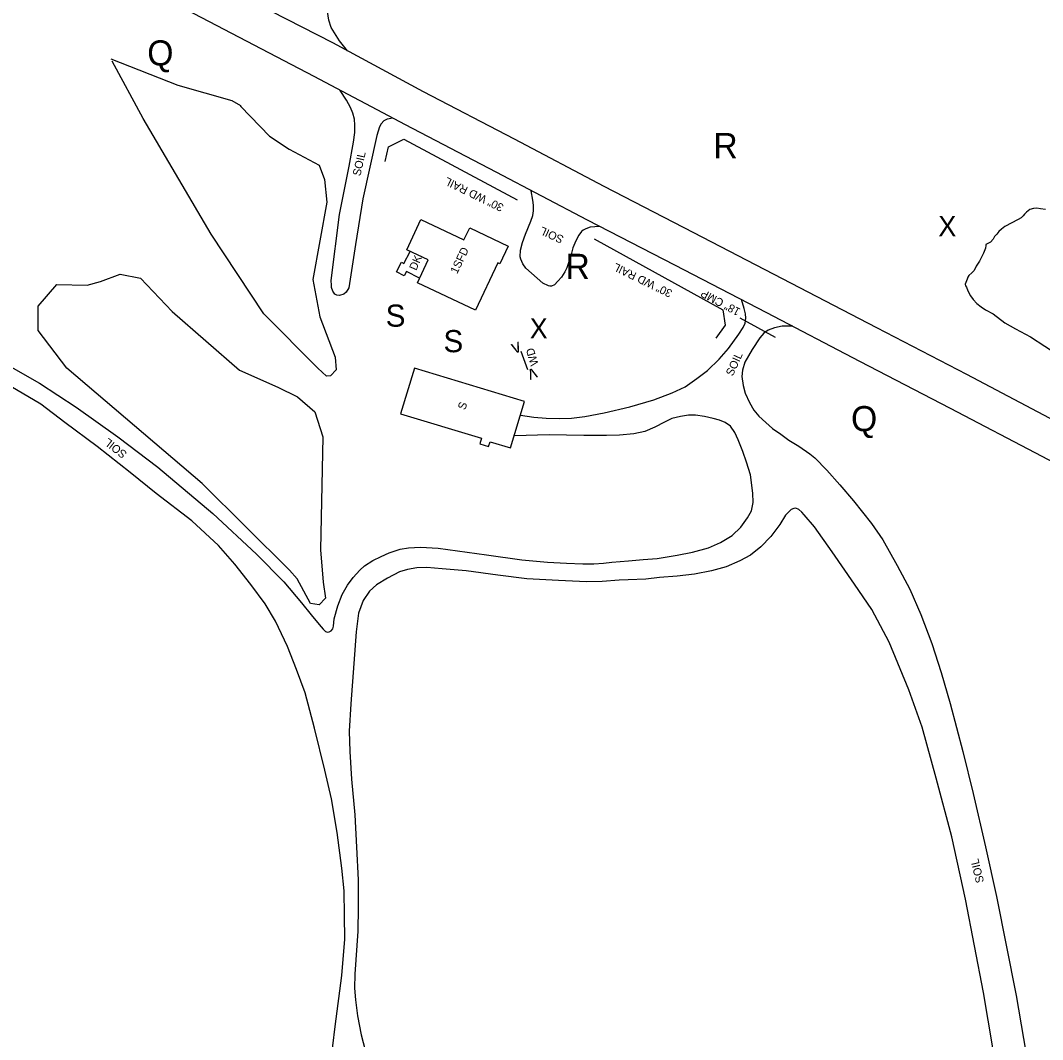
# Model space of a CAD drawing. Extents: x 2030130 to 2036320, y 723205 to 762423.
# Drawn here: x 2032353 to 2032860, y 728217 to 728723 of the extents above; entities that cross this region are included whole.
import ezdxf

# ---------------------------------------------------------------- set-up
doc = ezdxf.new("R2010")
doc.units = 0
for name, color, linetype in [('Draft_Station Labels Major', 7, 'Continuous'), ('Draft_Station Tics Major', 7, 'Continuous'), ('Draft_Station Tics Minor', 7, 'Continuous'), ('Exist Terrain Model Ground Surface', 7, 'Continuous'), ('Old_Level_15', 7, 'Continuous'), ('Old_Level_23', 7, 'Continuous'), ('Old_Level_26', 7, 'Continuous'), ('Old_Level_28', 7, 'Continuous'), ('Prop Alignment Horizontal', 7, 'Continuous'), ('Prop Horizontal Alignment Ramp', 7, 'Continuous')]:
    doc.layers.add(name, color=color, linetype=linetype)

msp = doc.modelspace()

# ---------------------------------------------------------------- linework, layer by layer
at = {"layer": 'Draft_Station Labels Major'}
for points in [[(2032515.18, 728708.04), (2032511.19, 728713.02), (2032507.11, 728719.58), (2032505.93, 728723.32), (2032504.98, 728728.68), (2032504.9, 728736.76), (2032505.76, 728752.89), (2032507.23, 728780.88), (2032509.07, 728818.46), (2032510.68, 728849.02), (2032512.06, 728883.28), (2032513.66, 728901.71), (2032515.44, 728921.02), (2032518.02, 728942.92), (2032519.11, 728955.21), (2032519.14, 728963.45)], [(2032418.66, 728758.6), (2032461.99, 728735.63), (2032507.65, 728712.21), (2032552.67, 728687.82), (2032597.79, 728664.35), (2032642.43, 728640.86), (2032686.84, 728617.8), (2032730.78, 728594.97), (2032777.72, 728570.7), (2032822.3, 728547.49), (2032869.27, 728522.59), (2032912.55, 728499.93), (2032955.93, 728477.05)], [(2032947.46, 728460.24), (2032904.36, 728483.17), (2032859.89, 728506.59), (2032814.36, 728530.42), (2032769.46, 728553.82), (2032723.26, 728577.89), (2032677.65, 728601.59), (2032634.19, 728623.91), (2032588.84, 728647.83), (2032543.92, 728671.28), (2032498.55, 728695.34), (2032409.28, 728742.14)], [(2032537.65, 728674.55), (2032534.9, 728674.2), (2032533.11, 728673.21), (2032531.86, 728671.83), (2032531.09, 728670.39), (2032530.34, 728668.15), (2032529.66, 728666.04), (2032522.81, 728634.58), (2032519.03, 728611.9), (2032515.76, 728590.38), (2032514.47, 728588.25), (2032513.28, 728587.14), (2032511.14, 728586.61), (2032509.86, 728586.65), (2032508.83, 728587.16), (2032507.85, 728588.68), (2032507.26, 728590.49), (2032507.16, 728591.63), (2032507.1, 728594.06), (2032511.22, 728626.79), (2032515.91, 728650.78), (2032518.08, 728662.63), (2032518.7, 728667.5), (2032518.8, 728671.15), (2032518.59, 728674.11), (2032517.83, 728677.12), (2032516.55, 728679.98), (2032514.63, 728683.51), (2032511.49, 728688.32)], [(2032640.24, 728620.81), (2032635.51, 728620.49), (2032633.38, 728619.7), (2032632.11, 728618.99), (2032631.19, 728618.29), (2032629.96, 728616.44), (2032629.05, 728615), (2032627.9, 728612.61), (2032627.02, 728610.23), (2032626.17, 728606.84), (2032623.92, 728600.31), (2032623.03, 728598.34), (2032621.28, 728595.66), (2032619.58, 728593.6), (2032617.81, 728591.87), (2032616.42, 728591.15), (2032615.54, 728591.27), (2032614.93, 728591.38), (2032612.13, 728592.72), (2032603.72, 728600.11), (2032602.11, 728602.36), (2032601.17, 728604.56), (2032600.87, 728605.83), (2032601.05, 728609.07), (2032601.96, 728612.87), (2032603.4, 728617.08), (2032606.06, 728623.42), (2032607.13, 728626.34), (2032607.41, 728628.57), (2032607.46, 728631.4), (2032607.13, 728633.96), (2032606.35, 728638.6)], [(2032601, 728527.11), (2032607.58, 728526.2), (2032613.81, 728525.62), (2032620.18, 728525.45), (2032626.33, 728525.68), (2032632.87, 728526.46), (2032642.55, 728528.34), (2032655.19, 728531.32), (2032667.21, 728534.75), (2032676.25, 728538.17), (2032682.72, 728541.25), (2032688.57, 728545.32), (2032693.81, 728549.25), (2032699.61, 728554.88), (2032704.27, 728560.21), (2032709.36, 728567.32), (2032711.57, 728570.69), (2032712.52, 728572.88), (2032712.8, 728575.32), (2032712.67, 728577.41), (2032711.92, 728580.17), (2032710.6, 728584.57)], [(2032736.23, 728571.27), (2032730.89, 728571.26), (2032726.98, 728570.48), (2032723.9, 728569.31), (2032721.78, 728567.84), (2032719.81, 728565.55), (2032715.91, 728559.77), (2032712.35, 728553.38), (2032711.11, 728549.5), (2032710.85, 728546.38), (2032711.44, 728541.93), (2032712.56, 728538.1), (2032714.58, 728533.42), (2032716.77, 728529.69), (2032719.29, 728526.72), (2032722.69, 728523.43), (2032726.01, 728520.54), (2032730.21, 728517.74), (2032734.21, 728514.8), (2032739.09, 728511.76), (2032744.61, 728507.91), (2032747.09, 728505.95), (2032753.07, 728499.82), (2032759.49, 728492.48), (2032766.26, 728484.54), (2032775.22, 728473.35), (2032780.84, 728465.25), (2032787.94, 728452.52), (2032794.28, 728440.72), (2032799.68, 728428.15), (2032805.07, 728413.82), (2032809.71, 728399.4), (2032814.18, 728383.89), (2032820.56, 728360.19), (2032825.58, 728339.29), (2032831.83, 728312.87), (2032837.22, 728288.19), (2032846.98, 728239.01), (2032854.27, 728196.19)], [(2032348.01, 728551.09), (2032362.36, 728542.95), (2032380.4, 728531.12), (2032401.08, 728516.38), (2032421.03, 728501.29), (2032448.35, 728478.27), (2032469.92, 728458.15), (2032483.54, 728444.45), (2032492.28, 728433.92), (2032497.1, 728428.03), (2032501.08, 728423.2), (2032503.11, 728420.82), (2032504.22, 728419.7), (2032505.24, 728419.39), (2032506.12, 728419.61), (2032506.98, 728420.11), (2032507.84, 728421.01), (2032508.14, 728422.37), (2032508.59, 728425.97), (2032510.31, 728432.51), (2032512.52, 728438.11), (2032515.18, 728442.65), (2032517.98, 728446.58), (2032521.33, 728450.25), (2032523.51, 728452.27), (2032527.77, 728454.95), (2032531.77, 728457.02), (2032535.85, 728458.82), (2032541.21, 728460.52), (2032545.39, 728461.24), (2032551.4, 728461.6), (2032560.07, 728461.02), (2032584.17, 728457.8), (2032601.68, 728455.36), (2032614.36, 728454.14), (2032623.84, 728453.72), (2032631.97, 728453.33), (2032637.31, 728453.26), (2032642.24, 728453.6), (2032646.35, 728454.11), (2032654.66, 728454.74), (2032661.81, 728455.4), (2032668.83, 728455.93), (2032678.79, 728457.55), (2032686.33, 728459.17), (2032694.25, 728461.34), (2032700.2, 728463.86), (2032706.06, 728467.4), (2032710.41, 728471.51), (2032713.6, 728476.19), (2032715.61, 728479.56), (2032716.45, 728483.71), (2032716.32, 728488.37), (2032715.07, 728497.53), (2032713.21, 728503.77), (2032711.38, 728509.07), (2032709.06, 728514.82), (2032707.41, 728518.5), (2032705.16, 728521.62), (2032702.54, 728523.51), (2032699.8, 728524.66), (2032696.67, 728525.52), (2032692.31, 728526.49), (2032687.83, 728527.18), (2032684.45, 728527.16), (2032680.34, 728526.51), (2032676.11, 728525.45), (2032672.44, 728523.73), (2032667.7, 728521.1), (2032662.62, 728519)], [(2032506.63, 728204.32), (2032509.09, 728223.52), (2032512.34, 728248.84), (2032513.89, 728266.87), (2032513.71, 728278.7), (2032513.45, 728291), (2032512.35, 728302.13), (2032510.05, 728319.99), (2032507.24, 728336.69), (2032503.81, 728350.94), (2032498.73, 728371.77), (2032494.2, 728389.3), (2032489.84, 728400.89), (2032485.34, 728412.33), (2032479.39, 728424.89), (2032474.3, 728433.41), (2032467.21, 728443.1), (2032459.3, 728453.17), (2032451.14, 728462.49), (2032437.96, 728474.65), (2032420.16, 728488.18), (2032407.23, 728498.66), (2032390.93, 728511.55), (2032374.92, 728523.5), (2032362.91, 728532.58), (2032348, 728541.45)], [(2032662.62, 728519), (2032657.31, 728517.91), (2032650.16, 728517.18), (2032643.67, 728517.01), (2032632.5, 728517.12), (2032615.25, 728517.34), (2032597.94, 728516.93)], [(2032837.76, 728199.2), (2032830.78, 728240.41), (2032821.83, 728286.84), (2032815.06, 728317.7), (2032807.25, 728346.92), (2032800.29, 728372.23), (2032793.71, 728390.79), (2032783.89, 728414.34), (2032775.4, 728430.68), (2032766.69, 728443.16), (2032755.71, 728459.31), (2032746.86, 728471.65), (2032741.76, 728477.6), (2032740.57, 728478.99), (2032739.12, 728480.31), (2032737.62, 728480.88), (2032736.6, 728480.85), (2032735.33, 728480.27), (2032732.43, 728477.42), (2032729.71, 728472.89), (2032725.27, 728466.89), (2032720.34, 728461.75), (2032715.17, 728457.62), (2032709.83, 728454.84), (2032703.01, 728451.89), (2032695.83, 728449.8), (2032687.35, 728448.16), (2032678.72, 728447.12), (2032669.95, 728446.48), (2032663.14, 728445.76), (2032654.35, 728445.45), (2032649.89, 728445.27), (2032641.46, 728444.5), (2032633.75, 728444.37), (2032619.8, 728445.01), (2032604.09, 728445.95), (2032589.7, 728447.66), (2032573.95, 728449.88), (2032562.16, 728450.78), (2032554.5, 728451.53), (2032549.63, 728451.4), (2032544.85, 728450.46), (2032540.9, 728449.27), (2032535.02, 728446.27), (2032529.57, 728442.95), (2032526.07, 728439.68), (2032522.88, 728435.13), (2032520.67, 728428.85), (2032519.37, 728419.48), (2032518.36, 728403.9), (2032516.87, 728383.77), (2032516.01, 728370.22), (2032516.28, 728360.08), (2032517.18, 728346.45), (2032518.74, 728328.63), (2032519.57, 728312.63), (2032520.41, 728296.35), (2032520.43, 728282.75), (2032520.34, 728270.85), (2032518.74, 728249.5), (2032518.66, 728242.67), (2032519.15, 728236.8), (2032520.17, 728228.91), (2032521.91, 728219.42), (2032525.83, 728204.17)]]:
    msp.add_lwpolyline(points, dxfattribs=at)
at = {"layer": 'Draft_Station Tics Major'}
for points in [[(2032397.72, 728704.11), (2032430.87, 728691.05), (2032457.74, 728683.31), (2032462.1, 728680.89)], [(2032500.45, 728550.41), (2032473.69, 728577.51), (2032447.4, 728617.05), (2032413.72, 728674.53), (2032398.39, 728702.91)], [(2032461.94, 728680.84), (2032462.28, 728680.36), (2032476.48, 728665.75), (2032486.12, 728659.3), (2032501.12, 728651.22), (2032503.68, 728644.18), (2032504.96, 728632.97), (2032497.96, 728594.47), (2032501.41, 728576.02), (2032508.98, 728555.96), (2032509.54, 728549.67), (2032506.66, 728546.63), (2032504.69, 728546.58), (2032500.45, 728550.41)], [(2032486.35, 728450.24), (2032442.99, 728493.27), (2032375.8, 728550.45), (2032361.69, 728569.21), (2032361.57, 728581.24), (2032370.95, 728591.94), (2032385.94, 728591.75), (2032392.55, 728593.57), (2032402.31, 728597.18), (2032412.43, 728595.09), (2032428.05, 728578.54), (2032461.57, 728549.45), (2032480.53, 728541.08), (2032490.32, 728536.21), (2032499, 728528.75), (2032502.88, 728516.43), (2032501.81, 728460.19), (2032503.02, 728444.25)], [(2032503.02, 728444.25), (2032504.22, 728436.19), (2032501.15, 728432.95), (2032496.79, 728433.63), (2032490.15, 728445.88), (2032486.35, 728450.24)]]:
    msp.add_lwpolyline(points, dxfattribs=at)
at = {"layer": 'Draft_Station Tics Minor'}
for points in [[(2032727.49, 728565.78), (2032709.93, 728575.33)], [(2032604.58, 728549.62), (2032601.27, 728558.75)]]:
    msp.add_lwpolyline(points, dxfattribs=at)
at = {"layer": 'Exist Terrain Model Ground Surface'}
for points in [[(2032533.82, 728653.17), (2032535.5, 728660.36), (2032543.08, 728664.24), (2032599.4, 728634.07)], [(2032637.53, 728614.7), (2032701.47, 728579.52), (2032702.54, 728571.8), (2032697.9, 728565.33)], [(2032550.91, 728595.1), (2032544.37, 728598.48), (2032543.25, 728596.31), (2032539.45, 728598.27), (2032541.91, 728603.03), (2032543.12, 728602.4), (2032546.27, 728608.49)]]:
    msp.add_lwpolyline(points, dxfattribs=at)
for points in [[(2032578.64, 728579.28), (2032549.87, 728592.89), (2032555.24, 728604.25), (2032544.54, 728609.31), (2032551.6, 728624.23), (2032572.94, 728614.14), (2032575.77, 728620.12), (2032594.94, 728611.06), (2032590.76, 728602.22), (2032589.72, 728602.71)], [(2032603.05, 728533.86), (2032548.32, 728550.4), (2032541.51, 728527.83), (2032581.6, 728515.72), (2032580.74, 728512.9), (2032585.16, 728511.57), (2032585.89, 728513.98), (2032596.08, 728510.89)]]:
    msp.add_lwpolyline(points, close=True, dxfattribs=at)
at = {"layer": 'Prop Alignment Horizontal'}
msp.add_lwpolyline([(2032861.49, 728629.29), (2032859.06, 728629.63), (2032857.17, 728629.85), (2032855.56, 728629.74), (2032853.83, 728629.29), (2032852.18, 728627.97), (2032851.2, 728626.93), (2032850.48, 728626.11), (2032849.43, 728625.14), (2032847.91, 728624.29), (2032841.41, 728620.82), (2032839.77, 728619.5), (2032838.32, 728618.32), (2032837.34, 728617.09), (2032836.3, 728615.85), (2032835.53, 728614.48), (2032834.22, 728613.1), (2032832.63, 728612.19), (2032831.97, 728611.83), (2032831.98, 728611.43), (2032831.75, 728610.08), (2032830.8, 728607.63), (2032828.83, 728603.55), (2032827.08, 728601.08), (2032826.06, 728599.04), (2032824.94, 728597.86), (2032823.57, 728596.48), (2032822.92, 728595.59), (2032822.68, 728594.71), (2032822.05, 728593.08), (2032821.73, 728592.2), (2032821.89, 728591.4), (2032822.38, 728590.67), (2032823.03, 728588.87), (2032824.31, 728586.42), (2032825.7, 728584.57), (2032827.5, 728582.54), (2032829.63, 728580.91), (2032831.69, 728579.49), (2032835.64, 728577.51), (2032841.41, 728572.96), (2032846.59, 728570.07), (2032854.09, 728566.03), (2032868.39, 728556.73)], dxfattribs=at)

# ---------------------------------------------------------------- texts
at = {"layer": 'Draft_Station Tics Major'}
for p in [(2032808.35, 728615.98), (2032605.57, 728565.23)]:
    msp.add_text('X', height=10, dxfattribs=at).set_placement(p)
at = {"layer": 'Draft_Station Tics Minor'}
for rotation, p in [(20.1969, (2032597.76, 728557.46)), (199.7152, (2032608.1, 728550.88))]:
    msp.add_text('v', height=6.6, rotation=rotation, dxfattribs=at).set_placement(p)
at = {"layer": 'Exist Terrain Model Ground Surface'}
for p in [(2032534.09, 728571.06), (2032562.76, 728558.39)]:
    msp.add_text('S', height=11, dxfattribs=at).set_placement(p)
at = {"layer": 'Old_Level_15'}
for p in [(2032415.77, 728700.76), (2032765.04, 728519.16)]:
    msp.add_text('Q', height=12.5, dxfattribs=at).set_placement(p)
at = {"layer": 'Old_Level_23'}
for rotation, p in [(77.2858, (2032521.53, 728645.64)), (155.6492, (2032622.82, 728615.85)), (65.4678, (2032706.34, 728546.23)), (141.7817, (2032406.02, 728508.45)), (103.8684, (2032831.08, 728295.4))]:
    msp.add_text('SOIL', height=4, rotation=rotation, dxfattribs=at).set_placement(p)
at = {"layer": 'Old_Level_26'}
msp.add_text('18" CMP', height=4, rotation=151.6795, dxfattribs=at).set_placement((2032710.52, 728579.75))
at = {"layer": 'Old_Level_28'}
for s, rotation, p in [('30" WD RAIL', 153.9709, (2032593.01, 728631.57)), ('DK', 66.3395, (2032549.23, 728598.69)), ('1SFD', 64.2425, (2032569.55, 728597.01)), ('30" WD RAIL', 153.9709, (2032676.68, 728588.99)), ('WD', 106.708, (2032609.98, 728552.37)), ('S', 70.9715, (2032573.51, 728529.49))]:
    msp.add_text(s, height=4, rotation=rotation, dxfattribs=at).set_placement(p)
at = {"layer": 'Prop Horizontal Alignment Ramp'}
for p in [(2032696.71, 728654.74), (2032623.31, 728594.78)]:
    msp.add_text('R', height=12.5, dxfattribs=at).set_placement(p)

doc.saveas('drawing.dxf')
